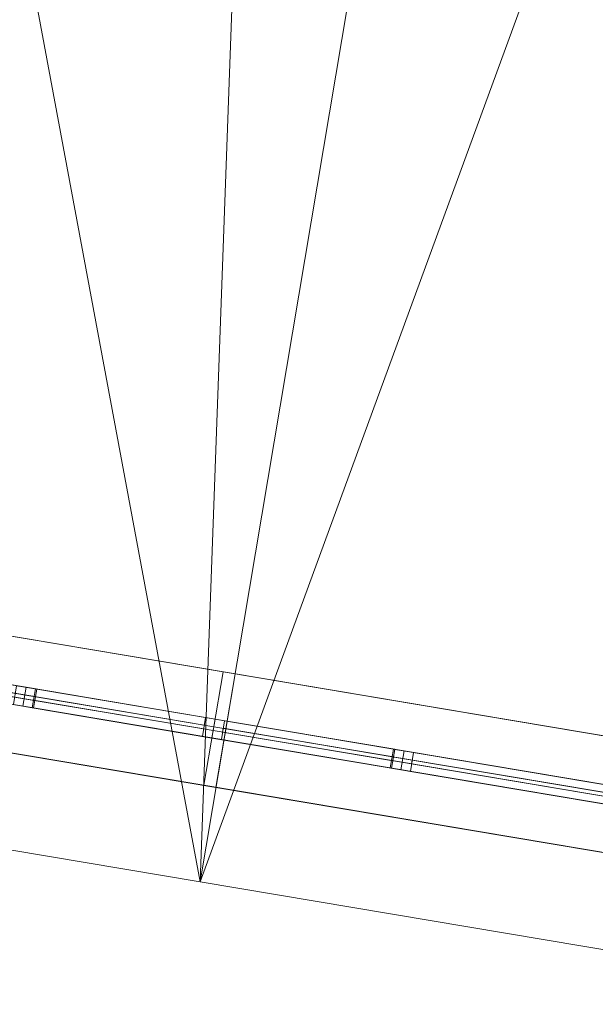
# Model space of a CAD drawing. Header units: millimetres. Extents: x -430348 to -225823, y -86243 to 5084.
# Tile 690 of 1056: x -353185 to -351684, y -12744 to -10176. Entities that reach past the tile are written whole.
import ezdxf

# ---------------------------------------------------------------- set-up
doc = ezdxf.new("R2010")
doc.units = ezdxf.units.MM
for name, color, linetype, lineweight in [('A-GLAZ-CURT', 52, 'Continuous', 9), ('A-GLAZ-CWMG', 51, 'Continuous', 9), ('A-ROOF', 132, 'Continuous', 9), ('A-WALL', 113, 'Continuous', 9)]:
    doc.layers.add(name, color=color, linetype=linetype, lineweight=lineweight)

# ---------------------------------------------------------------- blocks, each defined once
blk = doc.blocks.new('System Panel - Glazed-518867-_3D_ Copy 1')
at = {"layer": 'A-GLAZ-CURT', "transparency": 33554471}
mesh = blk.add_polyface(dxfattribs=at)
corners = [(-699.7, 5), (253, 5, 651.5), (699.7, 5, 957), (699.7, 5), (224.7, 5)]
mesh.append_faces([[corners[k] for k in face] for face in [(2, 3, 1)]], dxfattribs={"vtx1": -1})
mesh.append_faces([[corners[k] for k in face] for face in [(4, 0, 1, 3)]], dxfattribs={"vtx2": -1})
mesh = blk.add_polyface(dxfattribs=at)
corners = [(224.7, -5), (-699.7, -5), (-699.7, 5), (224.7, 5)]
mesh.append_faces([[corners[k] for k in face] for face in [(0, 1, 2, 3)]])
mesh = blk.add_polyface(dxfattribs=at)
corners = [(-699.7, -5), (253, -5, 651.5), (253, 5, 651.5), (-699.7, 5)]
mesh.append_faces([[corners[k] for k in face] for face in [(0, 1, 2, 3)]])
mesh = blk.add_polyface(dxfattribs=at)
corners = [(699.7, -5), (224.7, -5), (224.7, 5), (699.7, 5)]
mesh.append_faces([[corners[k] for k in face] for face in [(3, 0, 1, 2)]])
mesh = blk.add_polyface(dxfattribs=at)
corners = [(253, -5, 651.5), (699.7, -5, 957), (699.7, 5, 957), (253, 5, 651.5)]
mesh.append_faces([[corners[k] for k in face] for face in [(0, 1, 2, 3)]])
mesh = blk.add_polyface(dxfattribs=at)
corners = [(699.7, -5, 957), (699.7, -5), (699.7, 5), (699.7, 5, 957)]
mesh.append_faces([[corners[k] for k in face] for face in [(0, 1, 2, 3)]])
mesh = blk.add_polyface(dxfattribs=at)
corners = [(-699.7, -5), (224.7, -5), (699.7, -5), (699.7, -5, 957), (253, -5, 651.5)]
mesh.append_faces([[corners[k] for k in face] for face in [(0, 1, 4)]], dxfattribs={"vtx1": -1})
mesh.append_faces([[corners[k] for k in face] for face in [(2, 3, 4, 1)]], dxfattribs={"vtx2": -1})
blk = doc.blocks.new('System Panel - Glazed-518868-_3D_ Copy 1')
at = {"layer": 'A-GLAZ-CURT', "transparency": 33554471}
mesh = blk.add_polyface(dxfattribs=at)
corners = [(-699.7, 5), (-699.7, 5, 957), (-253, 5, 651.5), (699.7, 5), (-224.7, 5)]
mesh.append_faces([[corners[k] for k in face] for face in [(3, 4, 2)]], dxfattribs={"vtx1": -1})
mesh.append_faces([[corners[k] for k in face] for face in [(0, 1, 2, 4)]], dxfattribs={"vtx2": -1})
mesh = blk.add_polyface(dxfattribs=at)
corners = [(-224.7, -5), (-699.7, -5), (-699.7, 5), (-224.7, 5)]
mesh.append_faces([[corners[k] for k in face] for face in [(0, 1, 2, 3)]])
mesh = blk.add_polyface(dxfattribs=at)
corners = [(-699.7, -5, 957), (-253, -5, 651.5), (-253, 5, 651.5), (-699.7, 5, 957)]
mesh.append_faces([[corners[k] for k in face] for face in [(0, 1, 2, 3)]])
mesh = blk.add_polyface(dxfattribs=at)
corners = [(-699.7, -5), (-699.7, -5, 957), (-699.7, 5, 957), (-699.7, 5)]
mesh.append_faces([[corners[k] for k in face] for face in [(0, 1, 2, 3)]])
mesh = blk.add_polyface(dxfattribs=at)
corners = [(-253, -5, 651.5), (699.7, -5), (699.7, 5), (-253, 5, 651.5)]
mesh.append_faces([[corners[k] for k in face] for face in [(0, 1, 2, 3)]])
mesh = blk.add_polyface(dxfattribs=at)
corners = [(699.7, -5), (-224.7, -5), (-224.7, 5), (699.7, 5)]
mesh.append_faces([[corners[k] for k in face] for face in [(0, 1, 2, 3)]])
mesh = blk.add_polyface(dxfattribs=at)
corners = [(-699.7, -5), (-224.7, -5), (699.7, -5), (-253, -5, 651.5), (-699.7, -5, 957)]
mesh.append_faces([[corners[k] for k in face] for face in [(4, 0, 3)]], dxfattribs={"vtx1": -1})
mesh.append_faces([[corners[k] for k in face] for face in [(1, 2, 3, 0)]], dxfattribs={"vtx2": -1})
blk = doc.blocks.new('System Panel - door 4-518869-_3D_ Copy 1')
at = {"layer": 'A-GLAZ-CURT'}
mesh = blk.add_polyface(dxfattribs=at)
corners = [(-475, 5), (-475, 5, 2044.4), (0, 5, 2044.4), (475, 5, 2044.4), (475, 5), (0, 5)]
mesh.append_faces([[corners[k] for k in face] for face in [(1, 2, 5, 0)]], dxfattribs={"vtx1": -1})
mesh.append_faces([[corners[k] for k in face] for face in [(3, 4, 5, 2)]], dxfattribs={"vtx2": -1})
mesh = blk.add_polyface(dxfattribs=at)
corners = [(0, -5), (-475, -5), (-475, 5), (0, 5)]
mesh.append_faces([[corners[k] for k in face] for face in [(0, 1, 2, 3)]])
mesh = blk.add_polyface(dxfattribs=at)
corners = [(-475, -5, 2044.4), (0, -5, 2044.4), (0, 5, 2044.4), (-475, 5, 2044.4)]
mesh.append_faces([[corners[k] for k in face] for face in [(0, 1, 2, 3)]])
mesh = blk.add_polyface(dxfattribs=at)
corners = [(-475, -5), (-475, -5, 2044.4), (-475, 5, 2044.4), (-475, 5)]
mesh.append_faces([[corners[k] for k in face] for face in [(0, 1, 2, 3)]])
mesh = blk.add_polyface(dxfattribs=at)
corners = [(475, -5), (0, -5), (0, 5), (475, 5)]
mesh.append_faces([[corners[k] for k in face] for face in [(0, 1, 2, 3)]])
mesh = blk.add_polyface(dxfattribs=at)
corners = [(0, -5, 2044.4), (475, -5, 2044.4), (475, 5, 2044.4), (0, 5, 2044.4)]
mesh.append_faces([[corners[k] for k in face] for face in [(3, 0, 1, 2)]])
mesh = blk.add_polyface(dxfattribs=at)
corners = [(475, -5, 2044.4), (475, -5), (475, 5), (475, 5, 2044.4)]
mesh.append_faces([[corners[k] for k in face] for face in [(0, 1, 2, 3)]])
mesh = blk.add_polyface(dxfattribs=at)
corners = [(-475, -5), (0, -5), (475, -5), (475, -5, 2044.4), (0, -5, 2044.4), (-475, -5, 2044.4)]
mesh.append_faces([[corners[k] for k in face] for face in [(3, 4, 1, 2)]], dxfattribs={"vtx1": -1})
mesh.append_faces([[corners[k] for k in face] for face in [(5, 0, 1, 4)]], dxfattribs={"vtx2": -1})
blk = doc.blocks.new('System Panel - Glazed-518870-_3D_ Copy 1')
at = {"layer": 'A-GLAZ-CURT', "transparency": 33554471}
mesh = blk.add_polyface(dxfattribs=at)
corners = [(-512.3, 5), (-512.3, 5, 2044.4), (512.3, 5, 2044.4), (512.3, 5, 2069.2), (462.7, 5, 2069.2), (462.7, 5), (462.7, 5, 2044.4)]
mesh.append_faces([[corners[k] for k in face] for face in [(4, 3, 2, 6), (5, 0, 1, 6)]])
mesh = blk.add_polyface(dxfattribs=at)
corners = [(462.7, -5), (-512.3, -5), (-512.3, 5), (462.7, 5)]
mesh.append_faces([[corners[k] for k in face] for face in [(3, 0, 1, 2)]])
mesh = blk.add_polyface(dxfattribs=at)
corners = [(-512.3, -5, 2044.4), (512.3, -5, 2044.4), (512.3, 5, 2044.4), (-512.3, 5, 2044.4)]
mesh.append_faces([[corners[k] for k in face] for face in [(3, 0, 1, 2)]])
mesh = blk.add_polyface(dxfattribs=at)
corners = [(-512.3, -5), (-512.3, -5, 2044.4), (-512.3, 5, 2044.4), (-512.3, 5)]
mesh.append_faces([[corners[k] for k in face] for face in [(0, 1, 2, 3)]])
mesh = blk.add_polyface(dxfattribs=at)
corners = [(462.7, -5, 2069.2), (462.7, -5), (462.7, 5), (462.7, 5, 2069.2)]
mesh.append_faces([[corners[k] for k in face] for face in [(0, 1, 2, 3)]])
mesh = blk.add_polyface(dxfattribs=at)
corners = [(512.3, -5, 2069.2), (462.7, -5, 2069.2), (462.7, 5, 2069.2), (512.3, 5, 2069.2)]
mesh.append_faces([[corners[k] for k in face] for face in [(0, 1, 2, 3)]])
mesh = blk.add_polyface(dxfattribs=at)
corners = [(512.3, -5, 2044.4), (512.3, -5, 2069.2), (512.3, 5, 2069.2), (512.3, 5, 2044.4)]
mesh.append_faces([[corners[k] for k in face] for face in [(3, 0, 1, 2)]])
mesh = blk.add_polyface(dxfattribs=at)
corners = [(-512.3, -5), (462.7, -5), (462.7, -5, 2069.2), (512.3, -5, 2069.2), (512.3, -5, 2044.4), (-512.3, -5, 2044.4), (462.7, -5, 2044.4)]
mesh.append_faces([[corners[k] for k in face] for face in [(5, 0, 1, 6), (4, 3, 2, 6)]])
blk = doc.blocks.new('Rectangular Mullion - 50mm x 50mm-518856-_3D_ Copy 1')
at = {"layer": 'A-GLAZ-CWMG'}
mesh = blk.add_polyface(dxfattribs=at)
corners = [(-50, 25, -34.2), (0, 25), (0, 25, -605.7), (-50, 25, -605.7)]
mesh.append_faces([[corners[k] for k in face] for face in [(0, 1, 2, 3)]])
mesh = blk.add_polyface(dxfattribs=at)
corners = [(-50, -25, -34.2), (-50, 25, -34.2), (-50, 25, -605.7), (-50, -25, -605.7)]
mesh.append_faces([[corners[k] for k in face] for face in [(3, 0, 1, 2)]])
mesh = blk.add_polyface(dxfattribs=at)
corners = [(0, 25), (-50, 25, -34.2), (-50, -25, -34.2), (0, -25)]
mesh.append_faces([[corners[k] for k in face] for face in [(2, 3, 0, 1)]])
mesh = blk.add_polyface(dxfattribs=at)
corners = [(0, 25, -605.7), (0, -25, -605.7), (-50, -25, -605.7), (-50, 25, -605.7)]
mesh.append_faces([[corners[k] for k in face] for face in [(1, 2, 3, 0)]])
mesh = blk.add_polyface(dxfattribs=at)
corners = [(0, 25), (0, -25), (0, -25, -605.7), (0, 25, -605.7)]
mesh.append_faces([[corners[k] for k in face] for face in [(0, 1, 2, 3)]])
mesh = blk.add_polyface(dxfattribs=at)
corners = [(0, -25), (-50, -25, -34.2), (-50, -25, -605.7), (0, -25, -605.7)]
mesh.append_faces([[corners[k] for k in face] for face in [(3, 0, 1, 2)]])
blk = doc.blocks.new('Rectangular Mullion - 50mm x 50mm-230827-_3D_ Copy 1')
at = {"layer": 'A-GLAZ-CWMG'}
mesh = blk.add_polyface(dxfattribs=at)
corners = [(25, 25), (-25, 25), (-25, -25), (25, -25)]
mesh.append_faces([[corners[k] for k in face] for face in [(2, 3, 0, 1)]])
mesh = blk.add_polyface(dxfattribs=at)
corners = [(25, 25, -450), (25, -25, -450), (-25, -25, -450), (-25, 25, -450)]
mesh.append_faces([[corners[k] for k in face] for face in [(0, 1, 2, 3)]])
mesh = blk.add_polyface(dxfattribs=at)
corners = [(-25, 25), (25, 25), (25, 25, -450), (-25, 25, -450)]
mesh.append_faces([[corners[k] for k in face] for face in [(3, 0, 1, 2)]])
mesh = blk.add_polyface(dxfattribs=at)
corners = [(-25, -25), (-25, 25), (-25, 25, -450), (-25, -25, -450)]
mesh.append_faces([[corners[k] for k in face] for face in [(3, 0, 1, 2)]])
mesh = blk.add_polyface(dxfattribs=at)
corners = [(25, 25), (25, -25), (25, -25, -450), (25, 25, -450)]
mesh.append_faces([[corners[k] for k in face] for face in [(3, 0, 1, 2)]])
mesh = blk.add_polyface(dxfattribs=at)
corners = [(25, -25), (-25, -25), (-25, -25, -450), (25, -25, -450)]
mesh.append_faces([[corners[k] for k in face] for face in [(3, 0, 1, 2)]])
blk = doc.blocks.new('Rectangular Mullion - 50mm x 50mm-518858-_3D_ Copy 1')
at = {"layer": 'A-GLAZ-CWMG'}
mesh = blk.add_polyface(dxfattribs=at)
corners = [(25, 25, -1024.6), (25, -25, -1024.6), (-25, -25, -1024.6), (-25, 25, -1024.6)]
mesh.append_faces([[corners[k] for k in face] for face in [(0, 1, 2, 3)]])
mesh = blk.add_polyface(dxfattribs=at)
corners = [(-25, 25, 36.6), (25, 25, -125.1), (25, 25, -1024.6), (-25, 25, -1024.6)]
mesh.append_faces([[corners[k] for k in face] for face in [(3, 0, 1, 2)]])
mesh = blk.add_polyface(dxfattribs=at)
corners = [(-25, -25, 36.6), (-25, 25, 36.6), (-25, 25, -1024.6), (-25, -25, -1024.6)]
mesh.append_faces([[corners[k] for k in face] for face in [(0, 1, 2, 3)]])
mesh = blk.add_polyface(dxfattribs=at)
corners = [(25, 25, -125.1), (-25, 25, 36.6), (-25, -25, 36.6), (25, -25, -125.1)]
mesh.append_faces([[corners[k] for k in face] for face in [(0, 1, 2, 3)]])
mesh = blk.add_polyface(dxfattribs=at)
corners = [(25, 25, -125.1), (25, -25, -125.1), (25, -25, -1024.6), (25, 25, -1024.6)]
mesh.append_faces([[corners[k] for k in face] for face in [(3, 0, 1, 2)]])
mesh = blk.add_polyface(dxfattribs=at)
corners = [(25, -25, -125.1), (-25, -25, 36.6), (-25, -25, -1024.6), (25, -25, -1024.6)]
mesh.append_faces([[corners[k] for k in face] for face in [(0, 1, 2, 3)]])
blk = doc.blocks.new('Rectangular Mullion - 50mm x 50mm-518859-_3D_ Copy 1')
at = {"layer": 'A-GLAZ-CWMG'}
mesh = blk.add_polyface(dxfattribs=at)
corners = [(25, 25), (-25, 25), (-25, -25), (25, -25)]
mesh.append_faces([[corners[k] for k in face] for face in [(2, 3, 0, 1)]])
mesh = blk.add_polyface(dxfattribs=at)
corners = [(25, 25, -2144.4), (25, -25, -2144.4), (-25, -25, -2144.4), (-25, 25, -2144.4)]
mesh.append_faces([[corners[k] for k in face] for face in [(0, 1, 2, 3)]])
mesh = blk.add_polyface(dxfattribs=at)
corners = [(-25, 25), (25, 25), (25, 25, -2144.4), (-25, 25, -2144.4)]
mesh.append_faces([[corners[k] for k in face] for face in [(3, 0, 1, 2)]])
mesh = blk.add_polyface(dxfattribs=at)
corners = [(-25, -25), (-25, 25), (-25, 25, -2144.4), (-25, -25, -2144.4)]
mesh.append_faces([[corners[k] for k in face] for face in [(3, 0, 1, 2)]])
mesh = blk.add_polyface(dxfattribs=at)
corners = [(25, 25), (25, -25), (25, -25, -2144.4), (25, 25, -2144.4)]
mesh.append_faces([[corners[k] for k in face] for face in [(3, 0, 1, 2)]])
mesh = blk.add_polyface(dxfattribs=at)
corners = [(25, -25), (-25, -25), (-25, -25, -2144.4), (25, -25, -2144.4)]
mesh.append_faces([[corners[k] for k in face] for face in [(3, 0, 1, 2)]])
blk = doc.blocks.new('Rectangular Mullion - 50mm x 50mm-518860-_3D_ Copy 1')
at = {"layer": 'A-GLAZ-CWMG'}
mesh = blk.add_polyface(dxfattribs=at)
corners = [(0, 25, -475), (0, -25, -475), (-50, -25, -475), (-50, 25, -475)]
mesh.append_faces([[corners[k] for k in face] for face in [(0, 1, 2, 3)]])
mesh = blk.add_polyface(dxfattribs=at)
corners = [(-50, 25), (0, 25), (0, 25, -475), (-50, 25, -475)]
mesh.append_faces([[corners[k] for k in face] for face in [(3, 0, 1, 2)]])
mesh = blk.add_polyface(dxfattribs=at)
corners = [(-50, -25), (-50, 25), (-50, 25, -475), (-50, -25, -475)]
mesh.append_faces([[corners[k] for k in face] for face in [(3, 0, 1, 2)]])
mesh = blk.add_polyface(dxfattribs=at)
corners = [(0, 25), (0, -25), (0, -25, -475), (0, 25, -475)]
mesh.append_faces([[corners[k] for k in face] for face in [(3, 0, 1, 2)]])
mesh = blk.add_polyface(dxfattribs=at)
corners = [(0, -25), (-50, -25), (-50, -25, -475), (0, -25, -475)]
mesh.append_faces([[corners[k] for k in face] for face in [(3, 0, 1, 2)]])
blk = doc.blocks.new('Rectangular Mullion - 50mm x 50mm-518861-_3D_ Copy 1')
at = {"layer": 'A-GLAZ-CWMG'}
mesh = blk.add_polyface(dxfattribs=at)
corners = [(0, 25), (-50, 25), (-50, -25), (0, -25)]
mesh.append_faces([[corners[k] for k in face] for face in [(3, 0, 1, 2)]])
mesh = blk.add_polyface(dxfattribs=at)
corners = [(-50, 25), (0, 25), (0, 25, -475), (-50, 25, -475)]
mesh.append_faces([[corners[k] for k in face] for face in [(0, 1, 2, 3)]])
mesh = blk.add_polyface(dxfattribs=at)
corners = [(-50, -25), (-50, 25), (-50, 25, -475), (-50, -25, -475)]
mesh.append_faces([[corners[k] for k in face] for face in [(3, 0, 1, 2)]])
mesh = blk.add_polyface(dxfattribs=at)
corners = [(0, 25), (0, -25), (0, -25, -475), (0, 25, -475)]
mesh.append_faces([[corners[k] for k in face] for face in [(3, 0, 1, 2)]])
mesh = blk.add_polyface(dxfattribs=at)
corners = [(0, -25), (-50, -25), (-50, -25, -475), (0, -25, -475)]
mesh.append_faces([[corners[k] for k in face] for face in [(0, 1, 2, 3)]])
blk = doc.blocks.new('Rectangular Mullion - 50mm x 50mm-518855-_3D_ Copy 1')
at = {"layer": 'A-GLAZ-CWMG'}
mesh = blk.add_polyface(dxfattribs=at)
corners = [(0, 25), (-50, 25), (-50, -25), (0, -25)]
mesh.append_faces([[corners[k] for k in face] for face in [(2, 3, 0, 1)]])
mesh = blk.add_polyface(dxfattribs=at)
corners = [(0, 25, -975), (0, -25, -975), (-50, -25, -975), (-50, 25, -975)]
mesh.append_faces([[corners[k] for k in face] for face in [(0, 1, 2, 3)]])
mesh = blk.add_polyface(dxfattribs=at)
corners = [(-50, 25), (0, 25), (0, 25, -975), (-50, 25, -975)]
mesh.append_faces([[corners[k] for k in face] for face in [(0, 1, 2, 3)]])
mesh = blk.add_polyface(dxfattribs=at)
corners = [(-50, -25), (-50, 25), (-50, 25, -975), (-50, -25, -975)]
mesh.append_faces([[corners[k] for k in face] for face in [(3, 0, 1, 2)]])
mesh = blk.add_polyface(dxfattribs=at)
corners = [(0, 25), (0, -25), (0, -25, -975), (0, 25, -975)]
mesh.append_faces([[corners[k] for k in face] for face in [(3, 0, 1, 2)]])
mesh = blk.add_polyface(dxfattribs=at)
corners = [(0, -25), (-50, -25), (-50, -25, -975), (0, -25, -975)]
mesh.append_faces([[corners[k] for k in face] for face in [(0, 1, 2, 3)]])
blk = doc.blocks.new('Rectangular Mullion - 50mm x 50mm-518862-_3D_ Copy 1')
at = {"layer": 'A-GLAZ-CWMG'}
mesh = blk.add_polyface(dxfattribs=at)
corners = [(-50, 25, -117.4), (0, 25, 44.3), (0, 25, -1271.6), (-50, 25, -1271.6)]
mesh.append_faces([[corners[k] for k in face] for face in [(0, 1, 2, 3)]])
mesh = blk.add_polyface(dxfattribs=at)
corners = [(-50, -25, -117.4), (-50, 25, -117.4), (-50, 25, -1271.6), (-50, -25, -1271.6)]
mesh.append_faces([[corners[k] for k in face] for face in [(3, 0, 1, 2)]])
mesh = blk.add_polyface(dxfattribs=at)
corners = [(0, 25, 44.3), (-50, 25, -117.4), (-50, -25, -117.4), (0, -25, 44.3)]
mesh.append_faces([[corners[k] for k in face] for face in [(2, 3, 0, 1)]])
mesh = blk.add_polyface(dxfattribs=at)
corners = [(0, 25, -1271.6), (0, -25, -1271.6), (-50, -25, -1271.6), (-50, 25, -1271.6)]
mesh.append_faces([[corners[k] for k in face] for face in [(1, 2, 3, 0)]])
mesh = blk.add_polyface(dxfattribs=at)
corners = [(0, 25, 44.3), (0, -25, 44.3), (0, -25, -1271.6), (0, 25, -1271.6)]
mesh.append_faces([[corners[k] for k in face] for face in [(0, 1, 2, 3)]])
mesh = blk.add_polyface(dxfattribs=at)
corners = [(0, -25, 44.3), (-50, -25, -117.4), (-50, -25, -1271.6), (0, -25, -1271.6)]
mesh.append_faces([[corners[k] for k in face] for face in [(3, 0, 1, 2)]])
blk = doc.blocks.new('Rectangular Mullion - 50mm x 50mm-518863-_3D_ Copy 1')
at = {"layer": 'A-GLAZ-CWMG'}
mesh = blk.add_polyface(dxfattribs=at)
corners = [(-50, 25), (0, 25), (0, 25, -605.7), (-50, 25, -571.5)]
mesh.append_faces([[corners[k] for k in face] for face in [(3, 0, 1, 2)]])
mesh = blk.add_polyface(dxfattribs=at)
corners = [(-50, -25), (-50, 25), (-50, 25, -571.5), (-50, -25, -571.5)]
mesh.append_faces([[corners[k] for k in face] for face in [(0, 1, 2, 3)]])
mesh = blk.add_polyface(dxfattribs=at)
corners = [(0, 25), (-50, 25), (-50, -25), (0, -25)]
mesh.append_faces([[corners[k] for k in face] for face in [(2, 3, 0, 1)]])
mesh = blk.add_polyface(dxfattribs=at)
corners = [(0, 25, -605.7), (0, -25, -605.7), (-50, -25, -571.5), (-50, 25, -571.5)]
mesh.append_faces([[corners[k] for k in face] for face in [(0, 1, 2, 3)]])
mesh = blk.add_polyface(dxfattribs=at)
corners = [(0, 25), (0, -25), (0, -25, -605.7), (0, 25, -605.7)]
mesh.append_faces([[corners[k] for k in face] for face in [(3, 0, 1, 2)]])
mesh = blk.add_polyface(dxfattribs=at)
corners = [(0, -25), (-50, -25), (-50, -25, -571.5), (0, -25, -605.7)]
mesh.append_faces([[corners[k] for k in face] for face in [(0, 1, 2, 3)]])
blk = doc.blocks.new('Rectangular Mullion - 50mm x 50mm-518864-_3D_ Copy 1')
at = {"layer": 'A-GLAZ-CWMG'}
mesh = blk.add_polyface(dxfattribs=at)
corners = [(-50, 25), (0, 25), (0, 25, -1315.8), (-50, 25, -1154.2)]
mesh.append_faces([[corners[k] for k in face] for face in [(3, 0, 1, 2)]])
mesh = blk.add_polyface(dxfattribs=at)
corners = [(-50, -25), (-50, 25), (-50, 25, -1154.2), (-50, -25, -1154.2)]
mesh.append_faces([[corners[k] for k in face] for face in [(0, 1, 2, 3)]])
mesh = blk.add_polyface(dxfattribs=at)
corners = [(0, 25), (-50, 25), (-50, -25), (0, -25)]
mesh.append_faces([[corners[k] for k in face] for face in [(1, 2, 3, 0)]])
mesh = blk.add_polyface(dxfattribs=at)
corners = [(0, 25, -1315.8), (0, -25, -1315.8), (-50, -25, -1154.2), (-50, 25, -1154.2)]
mesh.append_faces([[corners[k] for k in face] for face in [(0, 1, 2, 3)]])
mesh = blk.add_polyface(dxfattribs=at)
corners = [(0, 25), (0, -25), (0, -25, -1315.8), (0, 25, -1315.8)]
mesh.append_faces([[corners[k] for k in face] for face in [(3, 0, 1, 2)]])
mesh = blk.add_polyface(dxfattribs=at)
corners = [(0, -25), (-50, -25), (-50, -25, -1154.2), (0, -25, -1315.8)]
mesh.append_faces([[corners[k] for k in face] for face in [(0, 1, 2, 3)]])
blk = doc.blocks.new('Rectangular Mullion - 50mm x 50mm-518865-_3D_ Copy 1')
at = {"layer": 'A-GLAZ-CWMG'}
mesh = blk.add_polyface(dxfattribs=at)
corners = [(25, 25), (-25, 25), (-25, -25), (25, -25)]
mesh.append_faces([[corners[k] for k in face] for face in [(2, 3, 0, 1)]])
mesh = blk.add_polyface(dxfattribs=at)
corners = [(-25, 25), (25, 25), (25, 25, -1007), (0, 25, -1024.1), (-25, 25, -1007)]
mesh.append_faces([[corners[k] for k in face] for face in [(0, 1, 4)]], dxfattribs={"vtx1": -1})
mesh.append_faces([[corners[k] for k in face] for face in [(2, 3, 4, 1)]], dxfattribs={"vtx2": -1})
mesh = blk.add_polyface(dxfattribs=at)
corners = [(-25, -25), (-25, 25), (-25, 25, -1007), (-25, -25, -1007)]
mesh.append_faces([[corners[k] for k in face] for face in [(0, 1, 2, 3)]])
mesh = blk.add_polyface(dxfattribs=at)
corners = [(0, -25, -1024.1), (-25, -25, -1007), (-25, 25, -1007), (0, 25, -1024.1)]
mesh.append_faces([[corners[k] for k in face] for face in [(3, 0, 1, 2)]])
mesh = blk.add_polyface(dxfattribs=at)
corners = [(25, 25, -1007), (25, -25, -1007), (0, -25, -1024.1), (0, 25, -1024.1)]
mesh.append_faces([[corners[k] for k in face] for face in [(3, 0, 1, 2)]])
mesh = blk.add_polyface(dxfattribs=at)
corners = [(25, 25), (25, -25), (25, -25, -1007), (25, 25, -1007)]
mesh.append_faces([[corners[k] for k in face] for face in [(0, 1, 2, 3)]])
mesh = blk.add_polyface(dxfattribs=at)
corners = [(25, -25), (-25, -25), (-25, -25, -1007), (0, -25, -1024.1), (25, -25, -1007)]
mesh.append_faces([[corners[k] for k in face] for face in [(0, 1, 2)]], dxfattribs={"vtx2": -1})
mesh.append_faces([[corners[k] for k in face] for face in [(2, 3, 4, 0)]], dxfattribs={"vtx3": -1})

msp = doc.modelspace()

# ---------------------------------------------------------------- block references
at = {"layer": 'A-GLAZ-CURT', "transparency": 33554471, "rotation": 350.4526997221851}
for name, p in [('System Panel - Glazed-518867-_3D_ Copy 1', (-353394.5, -11905.1, 60782.9)), ('System Panel - Glazed-518868-_3D_ Copy 1', (-351965.1, -12145.5, 60782.9)), ('System Panel - Glazed-518870-_3D_ Copy 1', (-351656.9, -12197.3, 58688.5))]:
    msp.add_blockref(name, p, dxfattribs=at)
at = {"layer": 'A-GLAZ-CURT', "rotation": 350.4526997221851}
msp.add_blockref('System Panel - door 4-518869-_3D_ Copy 1', (-352679.8, -12025.3, 58688.5), dxfattribs=at)
at = {"layer": 'A-GLAZ-CWMG', "extrusion": (0.814005, -0.136909, 0.564493)}
for name, p, rotation in [('Rectangular Mullion - 50mm x 50mm-518864-_3D_ Copy 1', (-70354.8, 246228.4, -251146.8), 90.0000000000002), ('Rectangular Mullion - 50mm x 50mm-518856-_3D_ Copy 1', (-70354.8, 246228.4, -250541), 89.9999999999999)]:
    msp.add_blockref(name, p, dxfattribs=dict(at, rotation=rotation))
at = {"layer": 'A-GLAZ-CWMG', "extrusion": (0, 0, -1), "rotation": 189.5473002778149}
for name, p in [('Rectangular Mullion - 50mm x 50mm-518859-_3D_ Copy 1', (353172.9, -11942.3, -58638.5)), ('Rectangular Mullion - 50mm x 50mm-518865-_3D_ Copy 1', (352679.8, -12025.3, -60732.9)), ('Rectangular Mullion - 50mm x 50mm-518859-_3D_ Copy 1', (352186.7, -12108.2, -58638.5))]:
    msp.add_blockref(name, p, dxfattribs=at)
at = {"layer": 'A-GLAZ-CWMG', "extrusion": (0.986149, -0.165862, 0), "rotation": 90}
for name, p in [('Rectangular Mullion - 50mm x 50mm-230827-_3D_ Copy 1', (-70354.8, 60757.9, -345825.3)), ('Rectangular Mullion - 50mm x 50mm-230827-_3D_ Copy 1', (-70354.8, 60757.9, -345325.3)), ('Rectangular Mullion - 50mm x 50mm-518858-_3D_ Copy 1', (-70354.8, 60757.9, -344250.7))]:
    msp.add_blockref(name, p, dxfattribs=at)
at = {"layer": 'A-GLAZ-CWMG', "extrusion": (-0.986149, 0.165862, 0), "rotation": 270}
for name, p in [('Rectangular Mullion - 50mm x 50mm-518861-_3D_ Copy 1', (70354.8, 58638.5, 346275.3)), ('Rectangular Mullion - 50mm x 50mm-518860-_3D_ Copy 1', (70354.8, 58638.5, 345800.3)), ('Rectangular Mullion - 50mm x 50mm-518855-_3D_ Copy 1', (70354.8, 58638.5, 345275.3))]:
    msp.add_blockref(name, p, dxfattribs=at)
at = {"layer": 'A-GLAZ-CWMG', "extrusion": (0.814005, -0.136909, -0.564493)}
for name, p, rotation in [('Rectangular Mullion - 50mm x 50mm-518863-_3D_ Copy 1', (-70354.8, -144175.2, -319726.5), 90.00000000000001), ('Rectangular Mullion - 50mm x 50mm-518862-_3D_ Copy 1', (-70354.8, -144175.2, -318455), 90.00000000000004)]:
    msp.add_blockref(name, p, dxfattribs=dict(at, rotation=rotation))

# ---------------------------------------------------------------- meshes
at = {"layer": 'A-ROOF'}
mesh = msp.add_polyface(dxfattribs=at)
corners = [(-361590.3, -6521.1, 63357.6), (-337133.8, -10634.5, 63357.6), (-340055.7, -6543.2, 65907.6), (-342226.2, -6178.1, 65907.6), (-342319.5, -6732.4, 65503.9), (-343123.2, -6597.3, 65503.9), (-343029.9, -6043, 65907.6), (-354474.2, -4118.1, 65907.6), (-354567.4, -4672.4, 65503.9), (-355371.1, -4537.3, 65503.9), (-355277.9, -3983, 65907.6), (-357333, -3637.3, 65907.6)]
mesh.append_faces([[corners[k] for k in face] for face in [(4, 1, 2, 3)]], dxfattribs={"vtx0": -1})
mesh.append_faces([[corners[k] for k in face] for face in [(1, 4, 5, 8)]], dxfattribs={"vtx0": -1, "vtx2": -1, "vtx3": -1})
mesh.append_faces([[corners[k] for k in face] for face in [(11, 0, 9, 10)]], dxfattribs={"vtx1": -1})
mesh.append_faces([[corners[k] for k in face] for face in [(8, 9, 0, 1)]], dxfattribs={"vtx1": -1, "vtx3": -1})
mesh.append_faces([[corners[k] for k in face] for face in [(6, 7, 8, 5)]], dxfattribs={"vtx2": -1})
mesh = msp.add_polyface(dxfattribs=at)
corners = [(-337133.8, -10634.5, 63257.6), (-361590.3, -6521.1, 63257.6), (-357333, -3637.3, 65807.6), (-355277.9, -3983, 65807.6), (-355371.1, -4537.3, 65403.9), (-354567.4, -4672.4, 65403.9), (-354474.2, -4118.1, 65807.6), (-343029.9, -6043, 65807.6), (-343123.2, -6597.3, 65403.9), (-342319.5, -6732.4, 65403.9), (-342226.2, -6178.1, 65807.6), (-340055.7, -6543.2, 65807.6)]
mesh.append_faces([[corners[k] for k in face] for face in [(4, 1, 2, 3)]], dxfattribs={"vtx0": -1})
mesh.append_faces([[corners[k] for k in face] for face in [(1, 4, 5, 0)]], dxfattribs={"vtx0": -1, "vtx2": -1})
mesh.append_faces([[corners[k] for k in face] for face in [(11, 0, 9, 10)]], dxfattribs={"vtx1": -1})
mesh.append_faces([[corners[k] for k in face] for face in [(8, 9, 0, 5)]], dxfattribs={"vtx1": -1, "vtx2": -1, "vtx3": -1})
mesh.append_faces([[corners[k] for k in face] for face in [(5, 6, 7, 8)]], dxfattribs={"vtx3": -1})
mesh = msp.add_polyface(dxfattribs=at)
corners = [(-361590.3, -6521.1, 63357.6), (-361590.3, -6521.1, 63257.6), (-337133.8, -10634.5, 63257.6), (-337133.8, -10634.5, 63357.6)]
mesh.append_faces([[corners[k] for k in face] for face in [(0, 1, 2, 3)]])
mesh = msp.add_polyface(dxfattribs=at)
corners = [(-353825.2, -7421.5, 60952.1), (-351926.9, -7740.8, 62063.5), (-352714.7, -12425, 62063.5), (-354613.1, -12105.7, 60952.1), (-352582.6, -8781.2, 61789.8), (-352499.6, -8288.1, 61789.8), (-353337.9, -8147.2, 61299.1), (-353420.8, -8640.2, 61299.1)]
mesh.append_faces([[corners[k] for k in face] for face in [(6, 0, 1, 5), (0, 6, 7, 3)]], dxfattribs={"vtx0": -1, "vtx2": -1})
mesh.append_faces([[corners[k] for k in face] for face in [(4, 5, 1, 2), (2, 3, 7, 4)]], dxfattribs={"vtx1": -1, "vtx3": -1})
mesh = msp.add_polyface(dxfattribs=at)
corners = [(-353825.2, -7421.5, 61067.6), (-354613.1, -12105.7, 61067.6), (-352714.7, -12425, 62179), (-351926.9, -7740.8, 62179), (-352499.6, -8288.1, 61905.3), (-352582.6, -8781.2, 61905.3), (-353420.8, -8640.2, 61414.5), (-353337.9, -8147.2, 61414.5)]
mesh.append_faces([[corners[k] for k in face] for face in [(7, 0, 6)]], dxfattribs={"vtx0": -1, "vtx1": -1})
mesh.append_faces([[corners[k] for k in face] for face in [(3, 4, 5, 2), (2, 5, 6)]], dxfattribs={"vtx0": -1, "vtx2": -1})
mesh.append_faces([[corners[k] for k in face] for face in [(1, 2, 6, 0)]], dxfattribs={"vtx1": -1, "vtx2": -1})
mesh.append_faces([[corners[k] for k in face] for face in [(3, 0, 7, 4)]], dxfattribs={"vtx1": -1, "vtx3": -1})
mesh = msp.add_polyface(dxfattribs=at)
corners = [(-352714.7, -12425, 62063.5), (-351926.9, -7740.8, 62063.5), (-350028.5, -8060.1, 60952.1), (-350816.4, -12744.3, 60952.1), (-350660.5, -9104.5, 61211.9), (-350577.6, -8611.4, 61211.9), (-351366.5, -8478.7, 61673.8), (-351449.4, -8971.8, 61673.8)]
mesh.append_faces([[corners[k] for k in face] for face in [(7, 0, 1, 6), (2, 5, 6, 1)]], dxfattribs={"vtx0": -1, "vtx2": -1})
mesh.append_faces([[corners[k] for k in face] for face in [(7, 4, 3, 0), (2, 3, 4, 5)]], dxfattribs={"vtx1": -1, "vtx3": -1})
mesh = msp.add_polyface(dxfattribs=at)
corners = [(-351926.9, -7740.8, 62179), (-352714.7, -12425, 62179), (-350816.4, -12744.3, 61067.6), (-350028.5, -8060.1, 61067.6), (-350577.6, -8611.4, 61327.4), (-350660.5, -9104.5, 61327.4), (-351449.4, -8971.8, 61789.3), (-351366.5, -8478.7, 61789.3)]
mesh.append_faces([[corners[k] for k in face] for face in [(7, 0, 6)]], dxfattribs={"vtx0": -1, "vtx1": -1})
mesh.append_faces([[corners[k] for k in face] for face in [(2, 5, 6), (5, 2, 3, 4)]], dxfattribs={"vtx0": -1, "vtx2": -1})
mesh.append_faces([[corners[k] for k in face] for face in [(6, 0, 1, 2)]], dxfattribs={"vtx0": -1, "vtx3": -1})
mesh.append_faces([[corners[k] for k in face] for face in [(7, 4, 3, 0)]], dxfattribs={"vtx1": -1, "vtx3": -1})
mesh = msp.add_polyface(dxfattribs=at)
corners = [(-354613.1, -12105.7, 60952.1), (-352714.7, -12425, 62063.5), (-350816.4, -12744.3, 60952.1), (-350816.4, -12744.3, 61067.6), (-352714.7, -12425, 62179), (-354613.1, -12105.7, 61067.6)]
mesh.append_faces([[corners[k] for k in face] for face in [(3, 4, 1, 2)]], dxfattribs={"vtx1": -1})
mesh.append_faces([[corners[k] for k in face] for face in [(5, 0, 1, 4)]], dxfattribs={"vtx2": -1})
at = {"layer": 'A-WALL'}
mesh = msp.add_polyface(dxfattribs=at)
corners = [(-351028.2, -12455.2, 58457.6), (-354233.2, -11916.1, 58457.6), (-354183.4, -11620.3, 58457.6), (-351274.3, -12109.6, 58457.6), (-350978.5, -12159.3, 58457.6)]
mesh.append_faces([[corners[k] for k in face] for face in [(3, 0, 1, 2)]], dxfattribs={"vtx0": -1})
mesh.append_faces([[corners[k] for k in face] for face in [(3, 4, 0)]], dxfattribs={"vtx2": -1})
mesh = msp.add_polyface(dxfattribs=at)
corners = [(-352654.9, -11877.4, 61817.6), (-352704.7, -12173.2, 61817.6), (-354233.2, -11916.1, 60757.6), (-354183.4, -11620.3, 60757.6)]
mesh.append_faces([[corners[k] for k in face] for face in [(2, 3, 0, 1)]])
mesh = msp.add_polyface(dxfattribs=at)
corners = [(-351176.1, -12430.3, 58638.5), (-351126.4, -12134.4, 58638.5), (-354183.4, -11620.3, 58638.5), (-354233.2, -11916.1, 58638.5)]
mesh.append_faces([[corners[k] for k in face] for face in [(0, 1, 2, 3)]])
mesh = msp.add_polyface(dxfattribs=at)
corners = [(-354183.4, -11620.3, 61150.2), (-354233.2, -11916.1, 61150.2), (-352673.3, -12178.5, 62063.5), (-352623.5, -11882.6, 62063.5)]
mesh.append_faces([[corners[k] for k in face] for face in [(3, 0, 1, 2)]])
mesh = msp.add_polyface(dxfattribs=at)
corners = [(-350978.5, -12159.3, 58457.6), (-351274.3, -12109.6, 58457.6), (-354183.4, -11620.3, 58457.6), (-354183.4, -11620.3, 58638.5), (-351126.4, -12134.4, 58638.5), (-351126.4, -12134.4, 60757.6), (-352654.9, -11877.4, 61817.6), (-354183.4, -11620.3, 60757.6), (-354183.4, -11620.3, 61150.2), (-352623.5, -11882.6, 62063.5), (-350978.5, -12159.3, 61100.4), (-350978.5, -12159.3, 61098.1)]
mesh.append_faces([[corners[k] for k in face] for face in [(3, 1, 2)]], dxfattribs={"vtx0": -1})
mesh.append_faces([[corners[k] for k in face] for face in [(4, 0, 1, 3), (0, 4, 5), (10, 5, 6, 9)]], dxfattribs={"vtx0": -1, "vtx2": -1})
mesh.append_faces([[corners[k] for k in face] for face in [(5, 10, 11, 0)]], dxfattribs={"vtx0": -1, "vtx3": -1})
mesh.append_faces([[corners[k] for k in face] for face in [(8, 9, 6, 7)]], dxfattribs={"vtx1": -1})
mesh = msp.add_polyface(dxfattribs=at)
corners = [(-352704.7, -12173.2, 61817.6), (-352654.9, -11877.4, 61817.6), (-351126.4, -12134.4, 60757.6), (-351176.1, -12430.3, 60757.6)]
mesh.append_faces([[corners[k] for k in face] for face in [(0, 1, 2, 3)]])
mesh = msp.add_polyface(dxfattribs=at)
corners = [(-351028.2, -12455.2, 61100.4), (-350978.5, -12159.3, 61100.4), (-352623.5, -11882.6, 62063.5), (-352673.3, -12178.5, 62063.5)]
mesh.append_faces([[corners[k] for k in face] for face in [(3, 0, 1, 2)]])
mesh = msp.add_polyface(dxfattribs=at)
corners = [(-354233.2, -11916.1, 58457.6), (-351028.2, -12455.2, 58457.6), (-351028.2, -12455.2, 61100.4), (-352673.3, -12178.5, 62063.5), (-354233.2, -11916.1, 61150.2), (-354233.2, -11916.1, 60757.6), (-352704.7, -12173.2, 61817.6), (-351176.1, -12430.3, 60757.6), (-351176.1, -12430.3, 58638.5), (-354233.2, -11916.1, 58638.5)]
mesh.append_faces([[corners[k] for k in face] for face in [(7, 8, 1, 2), (2, 3, 6, 7)]], dxfattribs={"vtx1": -1, "vtx3": -1})
mesh.append_faces([[corners[k] for k in face] for face in [(4, 5, 6, 3)]], dxfattribs={"vtx2": -1})
mesh.append_faces([[corners[k] for k in face] for face in [(8, 9, 0, 1)]], dxfattribs={"vtx3": -1})

doc.saveas('drawing.dxf')
